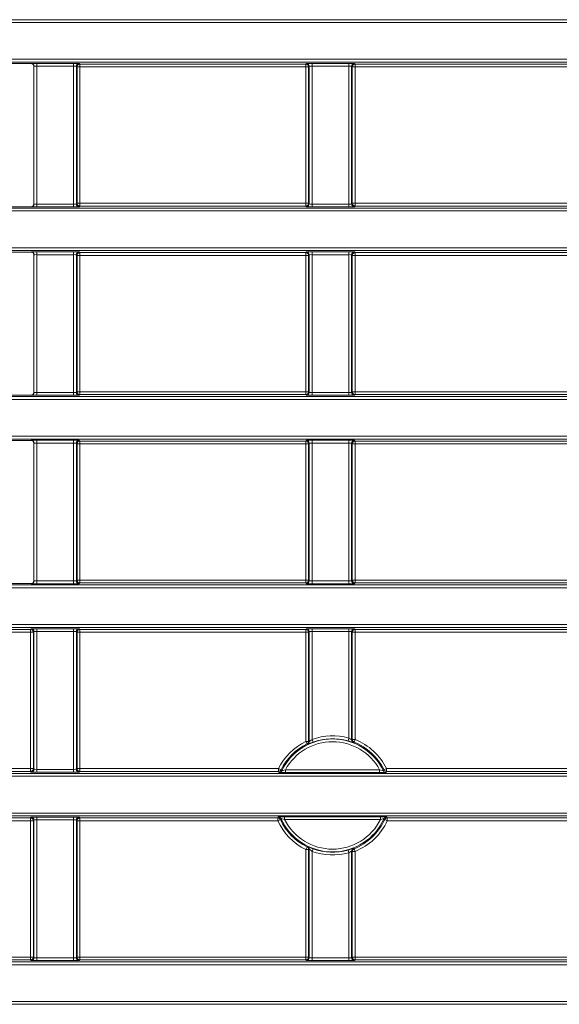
# Model space of a CAD drawing. Header units: millimetres. Extents: x 0 to 1118, y 0 to 864.
# Tile 364 of 390: x 590 to 600, y 629 to 646. Entities that reach past the tile are written whole.
import ezdxf

# ---------------------------------------------------------------- set-up
doc = ezdxf.new("R2010")
doc.units = ezdxf.units.MM

msp = doc.modelspace()

# ---------------------------------------------------------------- linework, layer by layer
at = {"color": 9, "linetype": 'Continuous', "lineweight": 0}
for p, q in [((470.0133, 646.4196), (609.6392, 646.4196)), ((609.6392, 646.3696), (470.0133, 646.3696)), ((470.0133, 645.7178), (609.6392, 645.7178)), ((609.6392, 645.6678), (470.0133, 645.6678)), ((590.5861, 645.6421), (590.5879, 645.6438)), ((590.6379, 645.5938), (590.6361, 645.5921)), ((590.6379, 643.1574), (590.6379, 645.5938)), ((590.6879, 645.6456), (591.3396, 645.6456)), ((590.6879, 645.6456), (590.6879, 645.5956)), ((591.3396, 645.5956), (590.6879, 645.5956)), ((590.6879, 645.5956), (590.6879, 643.1557)), ((591.3396, 645.6456), (591.3396, 645.5956)), ((591.3396, 643.1557), (591.3396, 645.5956)), ((591.3896, 645.5938), (591.3896, 643.1574)), ((591.401, 645.5825), (591.3896, 645.5938)), ((591.401, 643.1688), (591.401, 645.5825)), ((591.401, 645.5825), (591.451, 645.5825)), ((591.4396, 645.6438), (591.451, 645.6325)), ((591.451, 645.6325), (595.4515, 645.6325)), ((591.451, 645.6325), (591.451, 645.5825)), ((591.451, 645.5825), (591.451, 643.1688)), ((595.4515, 645.5825), (591.451, 645.5825)), ((595.4515, 645.6325), (595.4629, 645.6438)), ((595.4515, 645.6325), (595.4515, 645.5825)), ((595.4515, 645.5825), (595.5015, 645.5825)), ((595.4515, 643.1688), (595.4515, 645.5825)), ((595.5129, 645.5938), (595.5015, 645.5825)), ((595.5015, 645.5825), (595.5015, 643.1688)), ((595.5129, 643.1574), (595.5129, 645.5938)), ((595.5629, 645.6456), (596.2146, 645.6456)), ((595.5629, 645.6456), (595.5629, 645.5956)), ((596.2146, 645.5956), (595.5629, 645.5956)), ((595.5629, 645.5956), (595.5629, 643.1557)), ((596.2146, 645.6456), (596.2146, 645.5956)), ((596.2146, 643.1557), (596.2146, 645.5956)), ((596.2646, 645.5938), (596.2646, 643.1574)), ((596.276, 645.5825), (596.2646, 645.5938)), ((596.276, 643.1688), (596.276, 645.5825)), ((596.276, 645.5825), (596.326, 645.5825)), ((596.3146, 645.6438), (596.326, 645.6325)), ((596.326, 645.6325), (600.3265, 645.6325)), ((596.326, 645.6325), (596.326, 645.5825)), ((600.3265, 645.5825), (596.326, 645.5825)), ((596.326, 645.5825), (596.326, 643.1688)), ((470.0133, 643.0834), (609.6392, 643.0834)), ((590.5879, 643.1074), (590.5861, 643.1092)), ((590.6361, 643.1592), (590.6379, 643.1574)), ((590.6879, 643.1557), (591.3396, 643.1557)), ((590.6879, 643.1557), (590.6879, 643.1057)), ((591.3396, 643.1057), (590.6879, 643.1057)), ((591.3396, 643.1557), (591.3396, 643.1057)), ((591.3896, 643.1574), (591.401, 643.1688)), ((591.401, 643.1688), (591.451, 643.1688)), ((591.451, 643.1188), (591.4396, 643.1074)), ((591.451, 643.1688), (591.451, 643.1188)), ((591.451, 643.1688), (595.4515, 643.1688)), ((595.4515, 643.1188), (591.451, 643.1188)), ((595.4515, 643.1688), (595.4515, 643.1188)), ((595.4515, 643.1688), (595.5015, 643.1688)), ((595.4629, 643.1074), (595.4515, 643.1188)), ((595.5015, 643.1688), (595.5129, 643.1574)), ((595.5629, 643.1557), (595.5629, 643.1057)), ((595.5629, 643.1557), (596.2146, 643.1557)), ((596.2146, 643.1057), (595.5629, 643.1057)), ((596.2146, 643.1557), (596.2146, 643.1057)), ((596.2646, 643.1574), (596.276, 643.1688)), ((596.276, 643.1688), (596.326, 643.1688)), ((596.326, 643.1188), (596.3146, 643.1074)), ((596.326, 643.1688), (600.3265, 643.1688)), ((596.326, 643.1688), (596.326, 643.1188)), ((600.3265, 643.1188), (596.326, 643.1188)), ((609.6392, 643.0334), (470.0133, 643.0334)), ((470.0133, 642.3817), (609.6392, 642.3817)), ((609.6392, 642.3317), (470.0133, 642.3317)), ((590.5861, 642.306), (590.5879, 642.3077)), ((590.6379, 642.2577), (590.6361, 642.256)), ((590.6379, 639.8213), (590.6379, 642.2577)), ((590.6879, 642.3094), (591.3396, 642.3094)), ((590.6879, 642.3094), (590.6879, 642.2594)), ((591.3396, 642.2594), (590.6879, 642.2594)), ((590.6879, 642.2594), (590.6879, 639.8196)), ((591.3396, 642.3094), (591.3396, 642.2594)), ((591.3396, 639.8196), (591.3396, 642.2594)), ((591.3896, 642.2577), (591.3896, 639.8213)), ((591.401, 642.2464), (591.3896, 642.2577)), ((591.401, 639.8327), (591.401, 642.2464)), ((591.401, 642.2464), (591.451, 642.2464)), ((591.4396, 642.3077), (591.451, 642.2963)), ((591.451, 642.2963), (595.4515, 642.2963)), ((591.451, 642.2963), (591.451, 642.2464)), ((595.4515, 642.2464), (591.451, 642.2464)), ((591.451, 642.2464), (591.451, 639.8327)), ((595.4515, 642.2963), (595.4629, 642.3077)), ((595.4515, 642.2963), (595.4515, 642.2464)), ((595.4515, 639.8327), (595.4515, 642.2464)), ((595.4515, 642.2464), (595.5015, 642.2464)), ((595.5129, 642.2577), (595.5015, 642.2464)), ((595.5015, 642.2464), (595.5015, 639.8327)), ((595.5129, 639.8213), (595.5129, 642.2577)), ((595.5629, 642.3094), (596.2146, 642.3094)), ((595.5629, 642.3094), (595.5629, 642.2594)), ((596.2146, 642.2594), (595.5629, 642.2594)), ((595.5629, 642.2594), (595.5629, 639.8196)), ((596.2146, 642.3094), (596.2146, 642.2594)), ((596.2146, 639.8196), (596.2146, 642.2594)), ((596.2646, 642.2577), (596.2646, 639.8213)), ((596.276, 642.2464), (596.2646, 642.2577)), ((596.276, 639.8327), (596.276, 642.2464)), ((596.276, 642.2464), (596.326, 642.2464)), ((596.3146, 642.3077), (596.326, 642.2963)), ((596.326, 642.2963), (600.3265, 642.2963)), ((596.326, 642.2963), (596.326, 642.2464)), ((596.326, 642.2464), (596.326, 639.8327)), ((600.3265, 642.2464), (596.326, 642.2464)), ((590.5879, 639.7713), (590.5861, 639.7731)), ((590.6361, 639.8231), (590.6379, 639.8213)), ((590.6879, 639.8196), (590.6879, 639.7696)), ((590.6879, 639.8196), (591.3396, 639.8196)), ((591.3396, 639.7696), (590.6879, 639.7696)), ((591.3396, 639.8196), (591.3396, 639.7696)), ((591.3896, 639.8213), (591.401, 639.8327)), ((591.401, 639.8327), (591.451, 639.8327)), ((591.451, 639.7827), (591.4396, 639.7713)), ((591.451, 639.8327), (591.451, 639.7827)), ((591.451, 639.8327), (595.4515, 639.8327)), ((595.4515, 639.7827), (591.451, 639.7827)), ((595.4515, 639.8327), (595.5015, 639.8327)), ((595.4515, 639.8327), (595.4515, 639.7827)), ((595.4629, 639.7713), (595.4515, 639.7827)), ((595.5015, 639.8327), (595.5129, 639.8213)), ((595.5629, 639.8196), (596.2146, 639.8196)), ((595.5629, 639.8196), (595.5629, 639.7696)), ((596.2146, 639.7696), (595.5629, 639.7696)), ((596.2146, 639.8196), (596.2146, 639.7696)), ((596.2646, 639.8213), (596.276, 639.8327)), ((596.276, 639.8327), (596.326, 639.8327)), ((596.326, 639.7827), (596.3146, 639.7713)), ((596.326, 639.8327), (596.326, 639.7827)), ((596.326, 639.8327), (600.3265, 639.8327)), ((600.3265, 639.7827), (596.326, 639.7827)), ((470.0133, 639.7473), (609.6392, 639.7473)), ((609.6392, 639.6973), (470.0133, 639.6973)), ((470.0133, 639.0456), (609.6392, 639.0456)), ((609.6392, 638.9956), (470.0133, 638.9956)), ((590.5861, 638.9699), (590.5879, 638.9716)), ((590.6379, 638.9216), (590.6361, 638.9199)), ((590.6379, 636.4852), (590.6379, 638.9216)), ((590.6879, 638.9733), (591.3396, 638.9733)), ((590.6879, 638.9733), (590.6879, 638.9233)), ((591.3396, 638.9233), (590.6879, 638.9233)), ((590.6879, 638.9233), (590.6879, 636.4835)), ((591.3396, 638.9733), (591.3396, 638.9233)), ((591.3396, 636.4835), (591.3396, 638.9233)), ((591.3896, 638.9216), (591.3896, 636.4852)), ((591.401, 638.9102), (591.3896, 638.9216)), ((591.401, 636.4966), (591.401, 638.9102)), ((591.401, 638.9102), (591.451, 638.9102)), ((591.4396, 638.9716), (591.451, 638.9602)), ((591.451, 638.9602), (595.4515, 638.9602)), ((591.451, 638.9602), (591.451, 638.9102)), ((595.4515, 638.9102), (591.451, 638.9102)), ((591.451, 638.9102), (591.451, 636.4966)), ((595.4515, 638.9602), (595.4629, 638.9716)), ((595.4515, 638.9602), (595.4515, 638.9102)), ((595.4515, 638.9102), (595.5015, 638.9102)), ((595.4515, 636.4966), (595.4515, 638.9102)), ((595.5129, 638.9216), (595.5015, 638.9102)), ((595.5015, 638.9102), (595.5015, 636.4966)), ((595.5129, 636.4852), (595.5129, 638.9216)), ((595.5629, 638.9733), (596.2146, 638.9733)), ((595.5629, 638.9733), (595.5629, 638.9233)), ((596.2146, 638.9233), (595.5629, 638.9233)), ((595.5629, 638.9233), (595.5629, 636.4835)), ((596.2146, 638.9733), (596.2146, 638.9233)), ((596.2146, 636.4835), (596.2146, 638.9233)), ((596.2646, 638.9216), (596.2646, 636.4852)), ((596.276, 638.9102), (596.2646, 638.9216)), ((596.276, 636.4966), (596.276, 638.9102)), ((596.276, 638.9102), (596.326, 638.9102)), ((596.3146, 638.9716), (596.326, 638.9602)), ((596.326, 638.9602), (600.3265, 638.9602)), ((596.326, 638.9602), (596.326, 638.9102)), ((600.3265, 638.9102), (596.326, 638.9102)), ((596.326, 638.9102), (596.326, 636.4966)), ((590.6361, 636.487), (590.6379, 636.4852)), ((590.6879, 636.4835), (591.3396, 636.4835)), ((590.6879, 636.4835), (590.6879, 636.4335)), ((591.3396, 636.4835), (591.3396, 636.4335)), ((591.3896, 636.4852), (591.401, 636.4966)), ((591.451, 636.4966), (591.401, 636.4966)), ((591.451, 636.4966), (591.451, 636.4466)), ((591.451, 636.4966), (595.4515, 636.4966)), ((595.5015, 636.4966), (595.4515, 636.4966)), ((595.4515, 636.4966), (595.4515, 636.4466)), ((595.5015, 636.4966), (595.5129, 636.4852)), ((595.5629, 636.4835), (596.2146, 636.4835)), ((595.5629, 636.4835), (595.5629, 636.4335)), ((596.2146, 636.4835), (596.2146, 636.4335)), ((596.2646, 636.4852), (596.276, 636.4966)), ((596.326, 636.4966), (596.276, 636.4966)), ((596.326, 636.4966), (600.3265, 636.4966)), ((596.326, 636.4966), (596.326, 636.4466)), ((470.0133, 636.4112), (609.6392, 636.4112)), ((609.6392, 636.3612), (470.0133, 636.3612)), ((590.5879, 636.4352), (590.5861, 636.437)), ((591.3396, 636.4335), (590.6879, 636.4335)), ((591.451, 636.4466), (591.4396, 636.4352)), ((595.4515, 636.4466), (591.451, 636.4466)), ((595.4629, 636.4352), (595.4515, 636.4466)), ((596.2146, 636.4335), (595.5629, 636.4335)), ((596.326, 636.4466), (596.3146, 636.4352)), ((600.3265, 636.4466), (596.326, 636.4466)), ((470.0133, 635.7095), (609.6392, 635.7095)), ((609.6392, 635.6595), (470.0133, 635.6595)), ((586.576, 635.6241), (590.5765, 635.6241)), ((590.5765, 635.6241), (590.5879, 635.6355)), ((590.5765, 635.6241), (590.5765, 635.5741)), ((590.6379, 635.5855), (590.6265, 635.5741)), ((590.6379, 633.1491), (590.6379, 635.5855)), ((590.6879, 635.6372), (591.3396, 635.6372)), ((590.6879, 635.6372), (590.6879, 635.5872)), ((591.3396, 635.5872), (590.6879, 635.5872)), ((590.6879, 635.5872), (590.6879, 633.1474)), ((591.3396, 635.6372), (591.3396, 635.5872)), ((591.3396, 633.1474), (591.3396, 635.5872)), ((591.3896, 635.5855), (591.3896, 633.1491)), ((591.401, 635.5741), (591.3896, 635.5855)), ((591.4396, 635.6355), (591.451, 635.6241)), ((591.451, 635.6241), (595.4515, 635.6241)), ((591.451, 635.6241), (591.451, 635.5741)), ((595.4515, 635.6241), (595.4629, 635.6355)), ((595.4515, 635.6241), (595.4515, 635.5741)), ((595.5129, 635.5855), (595.5015, 635.5741)), ((595.5629, 635.6372), (596.2146, 635.6372)), ((595.5629, 635.6372), (595.5629, 635.5872)), ((596.2146, 635.5872), (595.5629, 635.5872)), ((595.5629, 635.5872), (595.5629, 633.6761)), ((596.2146, 635.6372), (596.2146, 635.5872)), ((596.2146, 633.7004), (596.2146, 635.5872)), ((596.276, 635.5741), (596.2646, 635.5855)), ((596.3146, 635.6355), (596.326, 635.6241)), ((596.326, 635.6241), (600.3265, 635.6241)), ((596.326, 635.6241), (596.326, 635.5741)), ((590.5765, 635.5741), (586.576, 635.5741)), ((590.5765, 633.1605), (590.5765, 635.5741)), ((590.5765, 635.5741), (590.6265, 635.5741)), ((590.6265, 635.5741), (590.6265, 633.1605)), ((591.401, 633.1605), (591.401, 635.5741)), ((591.401, 635.5741), (591.451, 635.5741)), ((591.451, 635.5741), (591.451, 633.1605)), ((595.4515, 635.5741), (591.451, 635.5741)), ((595.4515, 633.6424), (595.4515, 635.5741)), ((595.4515, 635.5741), (595.5015, 635.5741)), ((595.5015, 635.5741), (595.5015, 633.6424)), ((596.276, 633.6761), (596.276, 635.5741)), ((596.276, 635.5741), (596.326, 635.5741)), ((600.3265, 635.5741), (596.326, 635.5741)), ((596.326, 635.5741), (596.326, 633.6761)), ((595.5629, 633.6761), (595.5801, 633.6291)), ((596.2146, 633.7004), (596.2009, 633.6524)), ((596.2646, 633.6684), (596.276, 633.6761)), ((596.326, 633.6761), (596.276, 633.6761)), ((596.326, 633.6761), (596.3073, 633.6297)), ((595.4515, 633.6424), (595.4737, 633.5976)), ((595.5015, 633.6424), (595.4515, 633.6424)), ((595.5015, 633.6424), (595.5129, 633.6353)), ((586.576, 633.1605), (590.5765, 633.1605)), ((590.5765, 633.1605), (590.6265, 633.1605)), ((590.5765, 633.1605), (590.5765, 633.1105)), ((590.6265, 633.1605), (590.6379, 633.1491)), ((590.6879, 633.1474), (590.6879, 633.0974)), ((590.6879, 633.1474), (591.3396, 633.1474)), ((591.3396, 633.1474), (591.3396, 633.0974)), ((591.3896, 633.1491), (591.401, 633.1605)), ((591.401, 633.1605), (591.451, 633.1605)), ((591.451, 633.1605), (594.9694, 633.1605)), ((591.451, 633.1605), (591.451, 633.1105)), ((594.9694, 633.1605), (595.0141, 633.1382)), ((594.9694, 633.1605), (594.9694, 633.1105)), ((595.0918, 633.0913), (595.0918, 633.1413)), ((595.0918, 633.1413), (596.7607, 633.1413)), ((596.7607, 633.0913), (596.7607, 633.1413)), ((596.8831, 633.1605), (596.8383, 633.1382)), ((596.8831, 633.1605), (596.8831, 633.1105)), ((596.8831, 633.1605), (600.3265, 633.1605)), ((470.0133, 633.0751), (609.6392, 633.0751)), ((609.6392, 633.0251), (470.0133, 633.0251)), ((590.5765, 633.1105), (586.576, 633.1105)), ((590.5879, 633.0991), (590.5765, 633.1105)), ((591.3396, 633.0974), (590.6879, 633.0974)), ((591.451, 633.1105), (591.4396, 633.0991)), ((594.9694, 633.1105), (591.451, 633.1105)), ((594.9803, 633.093), (594.9694, 633.1105)), ((596.7607, 633.0913), (595.0918, 633.0913)), ((596.8831, 633.1105), (596.8722, 633.093)), ((600.3265, 633.1105), (596.8831, 633.1105)), ((470.0133, 632.3734), (609.6392, 632.3734)), ((609.6392, 632.3234), (470.0133, 632.3234)), ((586.576, 632.288), (590.5765, 632.288)), ((590.5765, 632.288), (590.5879, 632.2994)), ((590.5765, 632.288), (590.5765, 632.238)), ((590.6879, 632.3011), (591.3396, 632.3011)), ((590.6879, 632.3011), (590.6879, 632.2511)), ((591.3396, 632.3011), (591.3396, 632.2511)), ((591.4396, 632.2994), (591.451, 632.288)), ((591.451, 632.288), (594.9561, 632.288)), ((591.451, 632.238), (591.451, 632.288)), ((594.9561, 632.288), (594.9673, 632.3055)), ((594.9561, 632.288), (594.9561, 632.238)), ((595.0772, 632.3072), (596.7753, 632.3072)), ((595.0772, 632.3072), (595.0772, 632.2572)), ((596.7753, 632.3072), (596.7753, 632.2572)), ((596.8851, 632.3055), (596.8964, 632.288)), ((596.8964, 632.288), (600.3265, 632.288)), ((596.8964, 632.288), (596.8964, 632.238)), ((590.5765, 632.238), (586.576, 632.238)), ((590.5765, 629.8244), (590.5765, 632.238)), ((590.6265, 632.238), (590.5765, 632.238)), ((590.6379, 632.2494), (590.6265, 632.238)), ((590.6265, 632.238), (590.6265, 629.8244)), ((590.6379, 629.813), (590.6379, 632.2494)), ((591.3396, 632.2511), (590.6879, 632.2511)), ((590.6879, 632.2511), (590.6879, 629.8113)), ((591.3396, 629.8113), (591.3396, 632.2511)), ((591.3896, 632.2494), (591.3896, 629.813)), ((591.401, 632.238), (591.3896, 632.2494)), ((591.401, 629.8244), (591.401, 632.238)), ((591.451, 632.238), (591.401, 632.238)), ((594.9561, 632.238), (591.451, 632.238)), ((591.451, 632.238), (591.451, 629.8244)), ((595.0015, 632.259), (594.9561, 632.238)), ((596.7753, 632.2572), (595.0772, 632.2572)), ((596.851, 632.259), (596.8964, 632.238)), ((600.3265, 632.238), (596.8964, 632.238)), ((595.4737, 631.7731), (595.4515, 631.7283)), ((595.4515, 629.8244), (595.4515, 631.7283)), ((595.5015, 631.7283), (595.4515, 631.7283)), ((595.5129, 631.7354), (595.5015, 631.7283)), ((595.5015, 631.7283), (595.5015, 629.8244)), ((595.5801, 631.7416), (595.5629, 631.6947)), ((595.5629, 631.6947), (595.5629, 629.8113)), ((596.2009, 631.7184), (596.2146, 631.6703)), ((596.2146, 629.8113), (596.2146, 631.6703)), ((596.276, 631.6946), (596.2646, 631.7023)), ((596.276, 629.8244), (596.276, 631.6946)), ((596.326, 631.6946), (596.276, 631.6946)), ((596.326, 631.6946), (596.3073, 631.741)), ((596.326, 631.6946), (596.326, 629.8244)), ((470.0133, 629.739), (609.6392, 629.739)), ((609.6392, 629.689), (470.0133, 629.689)), ((586.576, 629.8244), (590.5765, 629.8244)), ((590.5765, 629.7744), (586.576, 629.7744)), ((590.5765, 629.8244), (590.5765, 629.7744)), ((590.6265, 629.8244), (590.5765, 629.8244)), ((590.5879, 629.763), (590.5765, 629.7744)), ((590.6265, 629.8244), (590.6379, 629.813)), ((590.6879, 629.8113), (591.3396, 629.8113)), ((590.6879, 629.8113), (590.6879, 629.7613)), ((591.3396, 629.7613), (590.6879, 629.7613)), ((591.3396, 629.8113), (591.3396, 629.7613)), ((591.3896, 629.813), (591.401, 629.8244)), ((591.451, 629.8244), (591.401, 629.8244)), ((591.451, 629.7744), (591.4396, 629.763)), ((591.451, 629.8244), (595.4515, 629.8244)), ((591.451, 629.8244), (591.451, 629.7744)), ((595.4515, 629.7744), (591.451, 629.7744)), ((595.5015, 629.8244), (595.4515, 629.8244)), ((595.4515, 629.8244), (595.4515, 629.7744)), ((595.4629, 629.763), (595.4515, 629.7744)), ((595.5015, 629.8244), (595.5129, 629.813)), ((595.5629, 629.8113), (595.5629, 629.7613)), ((595.5629, 629.8113), (596.2146, 629.8113)), ((596.2146, 629.7613), (595.5629, 629.7613)), ((596.2146, 629.8113), (596.2146, 629.7613)), ((596.2646, 629.813), (596.276, 629.8244)), ((596.326, 629.8244), (596.276, 629.8244)), ((596.326, 629.7744), (596.3146, 629.763)), ((596.326, 629.8244), (600.3265, 629.8244)), ((596.326, 629.8244), (596.326, 629.7744)), ((600.3265, 629.7744), (596.326, 629.7744)), ((470.0133, 629.0373), (609.6392, 629.0373)), ((609.6392, 628.9873), (470.0133, 628.9873))]:
    msp.add_line(p, q, dxfattribs=at)
at = {"color": 7, "linetype": 'Continuous', "lineweight": 15}
for p, q in [((586.5663, 645.6421), (590.5861, 645.6421)), ((590.6361, 645.5921), (590.6361, 643.1592)), ((586.5663, 643.1092), (590.5861, 643.1092)), ((586.5663, 642.306), (590.5861, 642.306)), ((590.6361, 642.256), (590.6361, 639.8231)), ((586.5663, 639.7731), (590.5861, 639.7731)), ((586.5663, 638.9699), (590.5861, 638.9699)), ((590.6361, 638.9199), (590.6361, 636.487)), ((586.5663, 636.437), (590.5861, 636.437)), ((595.5129, 633.6353), (595.5129, 635.5855)), ((596.2646, 635.5855), (596.2646, 633.6684)), ((595.5129, 629.813), (595.5129, 631.7354)), ((596.2646, 631.7023), (596.2646, 629.813))]:
    msp.add_line(p, q, dxfattribs=at)
at = {"color": 9, "linetype": 'Continuous', "lineweight": 0}
for centre, radius, start, end in [((590.5879, 645.5938), 0.05, 0.02044, 89.97956), ((591.4396, 645.5938), 0.05, 90.02044, 179.97956), ((591.451, 645.5824), 0.05, 90.02044, 179.97956), ((595.4515, 645.5824), 0.05, 0.02044, 89.97956), ((595.4629, 645.5938), 0.05, 0.02044, 89.97956), ((596.3146, 645.5938), 0.05, 90.02044, 179.97956), ((596.326, 645.5824), 0.05, 90.02044, 179.97956), ((590.5879, 643.1575), 0.05, 270.02044, 359.97956), ((591.4396, 643.1575), 0.05, 180.02044, 269.97956), ((591.451, 643.1688), 0.05, 180.02044, 269.97956), ((595.4515, 643.1688), 0.05, 270.02044, 359.97956), ((595.4629, 643.1575), 0.05, 270.02044, 359.97956), ((596.3146, 643.1575), 0.05, 180.02044, 269.97956), ((596.326, 643.1688), 0.05, 180.02044, 269.97956), ((590.5879, 642.2577), 0.05, 0.02044, 89.97956), ((591.4396, 642.2577), 0.05, 90.02044, 179.97956), ((591.451, 642.2463), 0.05, 90.02044, 179.97956), ((595.4515, 642.2463), 0.05, 0.02044, 89.97956), ((595.4629, 642.2577), 0.05, 0.02044, 89.97956), ((596.3146, 642.2577), 0.05, 90.02044, 179.97956), ((596.326, 642.2463), 0.05, 90.02044, 179.97956), ((590.5879, 639.8213), 0.05, 270.02044, 359.97956), ((591.4396, 639.8213), 0.05, 180.02044, 269.97956), ((591.451, 639.8327), 0.05, 180.02044, 269.97956), ((595.4515, 639.8327), 0.05, 270.02044, 359.97956), ((595.4629, 639.8213), 0.05, 270.02044, 359.97956), ((596.3146, 639.8213), 0.05, 180.02044, 269.97956), ((596.326, 639.8327), 0.05, 180.02044, 269.97956), ((590.5879, 638.9216), 0.05, 0.02044, 89.97956), ((591.4396, 638.9216), 0.05, 90.02044, 179.97956), ((591.451, 638.9102), 0.05, 90.02044, 179.97956), ((595.4515, 638.9102), 0.05, 0.02044, 89.97956), ((595.4629, 638.9216), 0.05, 0.02044, 89.97956), ((596.3146, 638.9216), 0.05, 90.02044, 179.97956), ((596.326, 638.9102), 0.05, 90.02044, 179.97956), ((590.5879, 636.4852), 0.05, 270.02044, 359.97956), ((591.4396, 636.4852), 0.05, 180.02044, 269.97956), ((591.451, 636.4966), 0.05, 180.02044, 269.97956), ((595.4515, 636.4966), 0.05, 270.02044, 359.97956), ((595.4629, 636.4852), 0.05, 270.02044, 359.97956), ((596.3146, 636.4852), 0.05, 180.02044, 269.97956), ((596.326, 636.4966), 0.05, 180.02044, 269.97956), ((590.5765, 635.5741), 0.05, 0.02044, 89.97956), ((590.5879, 635.5855), 0.05, 0.02044, 89.97956), ((591.4396, 635.5855), 0.05, 90.02044, 179.97956), ((591.451, 635.5741), 0.05, 90.02044, 179.97956), ((595.4515, 635.5741), 0.05, 0.02044, 89.97956), ((595.4629, 635.5855), 0.05, 0.02044, 89.97956), ((596.3146, 635.5855), 0.05, 90.02044, 179.97956), ((596.326, 635.5741), 0.05, 90.02044, 179.97956), ((595.9262, 632.6854), 1.0009, 25.81621, 154.18379), ((595.9262, 632.6854), 1.0552, 74.14114, 110.14165), ((596.326, 633.6761), 0.05, 180.01278, 248.01494), ((595.9262, 632.6854), 1.0683, 26.40576, 68.02772), ((595.9262, 632.6854), 1.0683, 116.38244, 153.59424), ((595.9262, 632.6854), 0.9509, 28.65106, 151.34894), ((595.4515, 633.6424), 0.05, 296.39405, 359.98838), ((593.4922, 630.5493), 3.6357, 56.7665, 56.97495), ((595.4629, 633.6354), 0.05, 296.01229, 359.98828), ((598.295, 630.8198), 3.4419, 125.27504, 125.50046), ((590.5765, 633.1605), 0.05, 270.02044, 359.97956), ((590.5879, 633.1491), 0.05, 270.02044, 359.97956), ((591.4396, 633.1491), 0.05, 180.02044, 269.97956), ((591.451, 633.1605), 0.05, 180.02044, 269.97956), ((594.9694, 633.1605), 0.05, 270.01161, 333.58263), ((598.0572, 635.1154), 3.629, 213.0131, 213.33421), ((593.807, 635.1078), 3.615, 326.66517, 326.98752), ((596.8722, 633.143), 0.05, 205.82797, 269.98824), ((596.8831, 633.1605), 0.05, 206.41737, 269.98839), ((590.5765, 632.238), 0.05, 0.02044, 89.97956), ((590.5879, 632.2494), 0.05, 0.02044, 89.97956), ((591.4396, 632.2494), 0.05, 90.02044, 179.97956), ((591.451, 632.238), 0.05, 90.02044, 179.97956), ((594.9561, 632.238), 0.05, 24.76611, 89.98796), ((594.9673, 632.2555), 0.05, 24.15751, 89.9878), ((597.9402, 630.2875), 3.5388, 145.81192, 146.14405), ((595.9262, 632.6854), 1.0009, 204.14531, 335.85469), ((593.9009, 630.2798), 3.5525, 33.85659, 34.18744), ((596.8964, 632.238), 0.05, 90.01204, 155.23389), ((595.9262, 632.6854), 1.0683, 204.75407, 243.61756), ((595.9262, 632.6854), 0.9509, 206.76043, 333.23957), ((595.9262, 632.6854), 1.0683, 291.97228, 335.24593), ((593.4914, 634.8227), 3.6373, 303.0251, 303.23346), ((595.4515, 631.7283), 0.05, 0.01162, 63.60595), ((595.4629, 631.7354), 0.05, 0.01172, 63.98771), ((598.2941, 634.5497), 3.4404, 234.49949, 234.72501), ((595.9262, 632.6854), 1.0552, 249.85835, 285.85886), ((596.326, 631.6946), 0.05, 111.98506, 179.98722), ((590.5765, 629.8244), 0.05, 270.02044, 359.97956), ((590.5879, 629.813), 0.05, 270.02044, 359.97956), ((591.4396, 629.813), 0.05, 180.02044, 269.97956), ((591.451, 629.8244), 0.05, 180.02044, 269.97956), ((595.4515, 629.8244), 0.05, 270.02044, 359.97956), ((595.4629, 629.813), 0.05, 270.02044, 359.97956), ((596.3146, 629.813), 0.05, 180.02044, 269.97956), ((596.326, 629.8244), 0.05, 180.02044, 269.97956)]:
    msp.add_arc(centre, radius, start, end, dxfattribs=at)
at = {"color": 7, "linetype": 'Continuous', "lineweight": 15}
for centre, radius, start, end in [((595.9262, 632.6854), 1.0053, 74.14114, 110.14165), ((596.3146, 633.6684), 0.05, 180.0129, 248.4304), ((595.9262, 632.6854), 1.0183, 116.38244, 153.59424), ((595.9262, 632.6854), 1.0183, 26.40576, 68.02772), ((594.9803, 633.143), 0.05, 270.01176, 334.17203), ((596.8852, 632.2555), 0.05, 90.0122, 155.84249), ((595.9262, 632.6854), 1.0183, 204.75407, 243.61756), ((595.9262, 632.6854), 1.0183, 291.97228, 335.24593), ((596.3146, 631.7023), 0.05, 111.5696, 179.9871), ((595.9262, 632.6854), 1.0053, 249.85835, 285.85886)]:
    msp.add_arc(centre, radius, start, end, dxfattribs=at)
for centre, major_axis in [((590.5861, 645.5921), (-0.0354, -0.0354)), ((590.5861, 643.1592), (-0.0354, 0.0354)), ((590.5861, 642.256), (-0.0354, -0.0354)), ((590.5861, 639.8231), (-0.0354, 0.0354)), ((590.5861, 638.9198), (-0.0354, -0.0354)), ((590.5861, 636.487), (-0.0354, 0.0354))]:
    msp.add_ellipse(centre, major_axis=major_axis, ratio=0.9996955, start_param=2.3563468, end_param=3.9268385, dxfattribs=at)
at = {"color": 9, "linetype": 'Continuous', "lineweight": 0}
for centre, major_axis, ratio, start_param, end_param in [((590.6879, 645.6438), (0.1, 0), 0.0174551, 1.5707963, 3.1241394), ((590.6879, 645.5938), (0.05, 0), 0.0349101, 1.5707963, 3.1241394), ((591.3396, 645.6438), (0.1, 0), 0.0174551, 0.0174533, 1.5707963), ((591.3396, 645.5938), (0.05, 0), 0.0349101, 0.0174533, 1.5707963), ((595.5629, 645.6438), (0.1, 0), 0.0174551, 1.5707963, 3.1241394), ((595.5629, 645.5938), (0.05, 0), 0.0349101, 1.5707963, 3.1241394), ((596.2146, 645.6438), (0.1, 0), 0.0174551, 0.0174533, 1.5707963), ((596.2146, 645.5938), (0.05, 0), 0.0349101, 0.0174533, 1.5707963), ((590.6879, 643.1075), (0.1, 0), 0.0174551, 3.1590459, 4.712389), ((590.6879, 643.1575), (0.05, 0), 0.0349101, 3.1590459, 4.712389), ((591.3396, 643.1575), (0.05, 0), 0.0349101, 4.712389, 6.265732), ((591.3396, 643.1075), (0.1, 0), 0.0174551, 4.712389, 6.265732), ((595.5629, 643.1075), (0.1, 0), 0.0174551, 3.1590459, 4.712389), ((595.5629, 643.1575), (0.05, 0), 0.0349101, 3.1590459, 4.712389), ((596.2146, 643.1575), (0.05, 0), 0.0349101, 4.712389, 6.265732), ((596.2146, 643.1075), (0.1, 0), 0.0174551, 4.712389, 6.265732), ((590.6879, 642.3077), (0.1, 0), 0.0174551, 1.5707963, 3.1241394), ((590.6879, 642.2577), (0.05, 0), 0.0349101, 1.5707963, 3.1241394), ((591.3396, 642.3077), (0.1, 0), 0.0174551, 0.0174533, 1.5707963), ((591.3396, 642.2577), (0.05, 0), 0.0349101, 0.0174533, 1.5707963), ((595.5629, 642.3077), (0.1, 0), 0.0174551, 1.5707963, 3.1241394), ((595.5629, 642.2577), (0.05, 0), 0.0349101, 1.5707963, 3.1241394), ((596.2146, 642.3077), (0.1, 0), 0.0174551, 0.0174533, 1.5707963), ((596.2146, 642.2577), (0.05, 0), 0.0349101, 0.0174533, 1.5707963), ((590.6879, 639.7714), (0.1, 0), 0.0174551, 3.1590459, 4.712389), ((590.6879, 639.8214), (0.05, 0), 0.0349101, 3.1590459, 4.712389), ((591.3396, 639.8214), (0.05, 0), 0.0349101, 4.712389, 6.265732), ((591.3396, 639.7714), (0.1, 0), 0.0174551, 4.712389, 6.265732), ((595.5629, 639.7714), (0.1, 0), 0.0174551, 3.1590459, 4.712389), ((595.5629, 639.8214), (0.05, 0), 0.0349101, 3.1590459, 4.712389), ((596.2146, 639.8214), (0.05, 0), 0.0349101, 4.712389, 6.265732), ((596.2146, 639.7714), (0.1, 0), 0.0174551, 4.712389, 6.265732), ((590.6879, 638.9716), (0.1, 0), 0.0174551, 1.5707963, 3.1241394), ((590.6879, 638.9216), (0.05, 0), 0.0349101, 1.5707963, 3.1241394), ((591.3396, 638.9716), (0.1, 0), 0.0174551, 0.0174533, 1.5707963), ((591.3396, 638.9216), (0.05, 0), 0.0349101, 0.0174533, 1.5707963), ((595.5629, 638.9716), (0.1, 0), 0.0174551, 1.5707963, 3.1241394), ((595.5629, 638.9216), (0.05, 0), 0.0349101, 1.5707963, 3.1241394), ((596.2146, 638.9716), (0.1, 0), 0.0174551, 0.0174533, 1.5707963), ((596.2146, 638.9216), (0.05, 0), 0.0349101, 0.0174533, 1.5707963), ((590.6879, 636.4852), (0.05, 0), 0.0349101, 3.1590459, 4.712389), ((591.3396, 636.4852), (0.05, 0), 0.0349101, 4.712389, 6.265732), ((595.5629, 636.4852), (0.05, 0), 0.0349101, 3.1590459, 4.712389), ((596.2146, 636.4852), (0.05, 0), 0.0349101, 4.712389, 6.265732), ((590.6879, 636.4352), (0.1, 0), 0.0174551, 3.1590459, 4.712389), ((591.3396, 636.4352), (0.1, 0), 0.0174551, 4.712389, 6.265732), ((595.5629, 636.4352), (0.1, 0), 0.0174551, 3.1590459, 4.712389), ((596.2146, 636.4352), (0.1, 0), 0.0174551, 4.712389, 6.265732), ((590.6879, 635.6355), (0.1, 0), 0.0174551, 1.5707963, 3.1241394), ((590.6879, 635.5855), (0.05, 0), 0.0349101, 1.5707963, 3.1241394), ((591.3396, 635.6355), (0.1, 0), 0.0174551, 0.0174533, 1.5707963), ((591.3396, 635.5855), (0.05, 0), 0.0349101, 0.0174533, 1.5707963), ((595.5629, 635.6355), (0.1, 0), 0.0174551, 1.5707963, 3.1241394), ((595.5629, 635.5855), (0.05, 0), 0.0349101, 1.5707963, 3.1241394), ((596.2146, 635.6355), (0.1, 0), 0.0174551, 0.0174533, 1.5707963), ((596.2146, 635.5855), (0.05, 0), 0.0349101, 0.0174533, 1.5707963), ((590.6879, 633.1491), (0.05, 0), 0.0349101, 3.1590459, 4.712389), ((591.3396, 633.1491), (0.05, 0), 0.0349101, 4.712389, 6.265732), ((590.6879, 633.0991), (0.1, 0), 0.0174551, 3.1590459, 4.712389), ((591.3396, 633.0991), (0.1, 0), 0.0174551, 4.712389, 6.265732), ((590.6879, 632.2994), (0.1, 0), 0.0174551, 1.5707963, 3.1241394), ((591.3396, 632.2994), (0.1, 0), 0.0174551, 0.0174533, 1.5707963), ((590.6879, 632.2494), (0.05, 0), 0.0349101, 1.5707963, 3.1241394), ((591.3396, 632.2494), (0.05, 0), 0.0349101, 0.0174533, 1.5707963), ((590.6879, 629.763), (0.1, 0), 0.0174551, 3.1590459, 4.712389), ((590.6879, 629.813), (0.05, 0), 0.0349101, 3.1590459, 4.712389), ((591.3396, 629.813), (0.05, 0), 0.0349101, 4.712389, 6.265732), ((591.3396, 629.763), (0.1, 0), 0.0174551, 4.712389, 6.265732), ((595.5629, 629.763), (0.1, 0), 0.0174551, 3.1590459, 4.712389), ((595.5629, 629.813), (0.05, 0), 0.0349101, 3.1590459, 4.712389), ((596.2146, 629.813), (0.05, 0), 0.0349101, 4.712389, 6.265732), ((596.2146, 629.763), (0.1, 0), 0.0174551, 4.712389, 6.265732)]:
    msp.add_ellipse(centre, major_axis=major_axis, ratio=ratio, start_param=start_param, end_param=end_param, dxfattribs=at)
for points, knots in [([(595.5629, 633.6761), (595.5508, 633.6672), (595.5394, 633.6579), (595.5252, 633.6457), (595.5211, 633.6421), (595.5149, 633.6368), (595.513, 633.6352), (595.5129, 633.6353)], [0, 0, 0, 0, 0.5, 0.5, 0.75, 0.75, 1, 1, 1, 1]), ([(596.2646, 633.6684), (596.2643, 633.668), (596.2576, 633.6729), (596.239, 633.6857), (596.227, 633.6934), (596.2146, 633.7004)], [0, 0, 0, 0, 0.5, 0.5, 1, 1, 1, 1]), ([(595.4848, 633.5904), (595.485, 633.5904), (595.4857, 633.5905), (595.4914, 633.5929), (595.4956, 633.5947)], [0, 0, 0, 0, 0.2702687, 1, 1, 1, 1]), ([(596.2584, 633.6345), (596.2648, 633.6323), (596.2789, 633.6275), (596.2927, 633.6227), (596.2951, 633.6222), (596.2962, 633.6219)], [0, 0, 0, 0, 0.2945092, 0.6452956, 1, 1, 1, 1]), ([(595.0918, 633.1413), (595.0769, 633.1362), (595.0619, 633.1313), (595.0425, 633.1255), (595.0366, 633.1239), (595.0279, 633.1216), (595.0253, 633.121), (595.0253, 633.1212)], [0, 0, 0, 0, 0.5, 0.5, 0.75, 0.75, 1, 1, 1, 1]), ([(596.8272, 633.1212), (596.8271, 633.1208), (596.8166, 633.1236), (596.7907, 633.1313), (596.7756, 633.1362), (596.7607, 633.1413)], [0, 0, 0, 0, 0.5, 0.5, 1, 1, 1, 1]), ([(594.9803, 633.093), (594.9804, 633.0929), (594.981, 633.0927), (594.9889, 633.0922), (595.0052, 633.0919), (595.0138, 633.0918)], [0, 0, 0, 0, 0.1156292, 0.5364412, 1, 1, 1, 1]), ([(596.7986, 633.0914), (596.8086, 633.0915), (596.8286, 633.0916), (596.8522, 633.092), (596.8687, 633.0925), (596.871, 633.0928), (596.8722, 633.093)], [0, 0, 0, 0, 0.2535354, 0.5080258, 0.753854, 1, 1, 1, 1]), ([(595.0405, 632.3071), (595.0308, 632.307), (595.011, 632.3069), (594.9875, 632.3065), (594.9708, 632.306), (594.9685, 632.3057), (594.9673, 632.3055)], [0, 0, 0, 0, 0.2457665, 0.5022528, 0.7509864, 1, 1, 1, 1]), ([(595.0129, 632.276), (595.0131, 632.2764), (595.0228, 632.2739), (595.0477, 632.2667), (595.0626, 632.2621), (595.0772, 632.2572)], [0, 0, 0, 0, 0.5, 0.5, 1, 1, 1, 1]), ([(596.7753, 632.2572), (596.7899, 632.2621), (596.8046, 632.2667), (596.8233, 632.2721), (596.8289, 632.2736), (596.8371, 632.2757), (596.8395, 632.2762), (596.8395, 632.276)], [0, 0, 0, 0, 0.5, 0.5, 0.75, 0.75, 1, 1, 1, 1]), ([(596.8851, 632.3055), (596.885, 632.3056), (596.8842, 632.3058), (596.876, 632.3063), (596.8599, 632.3066), (596.8516, 632.3067)], [0, 0, 0, 0, 0.135443, 0.5560657, 1, 1, 1, 1]), ([(595.547, 631.7543), (595.5392, 631.7575), (595.5222, 631.7643), (595.5026, 631.7729), (595.488, 631.7793), (595.4859, 631.78), (595.4848, 631.7803)], [0, 0, 0, 0, 0.2238679, 0.4866258, 0.7418236, 1, 1, 1, 1]), ([(596.2962, 631.7488), (596.2959, 631.7488), (596.295, 631.7488), (596.2885, 631.7465), (596.284, 631.745)], [0, 0, 0, 0, 0.3115492, 1, 1, 1, 1]), ([(595.5129, 631.7354), (595.5131, 631.7357), (595.5205, 631.729), (595.5392, 631.7129), (595.5508, 631.7035), (595.5629, 631.6947)], [0, 0, 0, 0, 0.5, 0.5, 1, 1, 1, 1]), ([(596.2146, 631.6703), (596.227, 631.6773), (596.2389, 631.685), (596.2576, 631.6978), (596.2643, 631.7027), (596.2646, 631.7023)], [0, 0, 0, 0, 0.5, 0.5, 1, 1, 1, 1])]:
    msp.add_open_spline(points, degree=3, knots=knots, dxfattribs=at)
at = {"color": 7, "linetype": 'Continuous', "lineweight": 15}
for points, knots in [([(595.4956, 633.5947), (595.4957, 633.5948), (595.4993, 633.5963), (595.5167, 633.604), (595.5455, 633.6161), (595.5686, 633.6248), (595.5801, 633.6291)], [0, 0, 0, 0, 0.0060782, 0.3378541, 0.6707155, 1, 1, 1, 1]), ([(596.2009, 633.6524), (596.2092, 633.65), (596.228, 633.6445), (596.2483, 633.6379), (596.2571, 633.6349), (596.2584, 633.6345)], [0, 0, 0, 0, 0.3980297, 0.914125, 1, 1, 1, 1]), ([(595.0138, 633.0918), (595.014, 633.0918), (595.0229, 633.0916), (595.0507, 633.0914), (595.0781, 633.0913), (595.0918, 633.0913)], [0, 0, 0, 0, 0.01202611, 0.50679909, 1, 1, 1, 1]), ([(596.7607, 633.0913), (596.7728, 633.0913), (596.786, 633.0913), (596.7976, 633.0914), (596.7986, 633.0914)], [0, 0, 0, 0, 0.91944, 1, 1, 1, 1]), ([(595.0772, 632.3072), (595.0658, 632.3072), (595.053, 632.3072), (595.0417, 632.3071), (595.0405, 632.3071)], [0, 0, 0, 0, 0.8935366, 1, 1, 1, 1]), ([(596.8516, 632.3067), (596.8512, 632.3067), (596.8423, 632.3069), (596.8152, 632.3071), (596.7886, 632.3072), (596.7753, 632.3072)], [0, 0, 0, 0, 0.0230657, 0.5121909, 1, 1, 1, 1]), ([(595.5801, 631.7416), (595.5707, 631.7451), (595.559, 631.7494), (595.5489, 631.7535), (595.547, 631.7543)], [0, 0, 0, 0, 0.8045308, 1, 1, 1, 1]), ([(596.284, 631.745), (596.284, 631.745), (596.2802, 631.7437), (596.2631, 631.7377), (596.2347, 631.7283), (596.2122, 631.7217), (596.2009, 631.7184)], [0, 0, 0, 0, 0.0012098, 0.3368863, 0.6701843, 1, 1, 1, 1])]:
    msp.add_open_spline(points, degree=3, knots=knots, dxfattribs=at)

doc.saveas('drawing.dxf')
